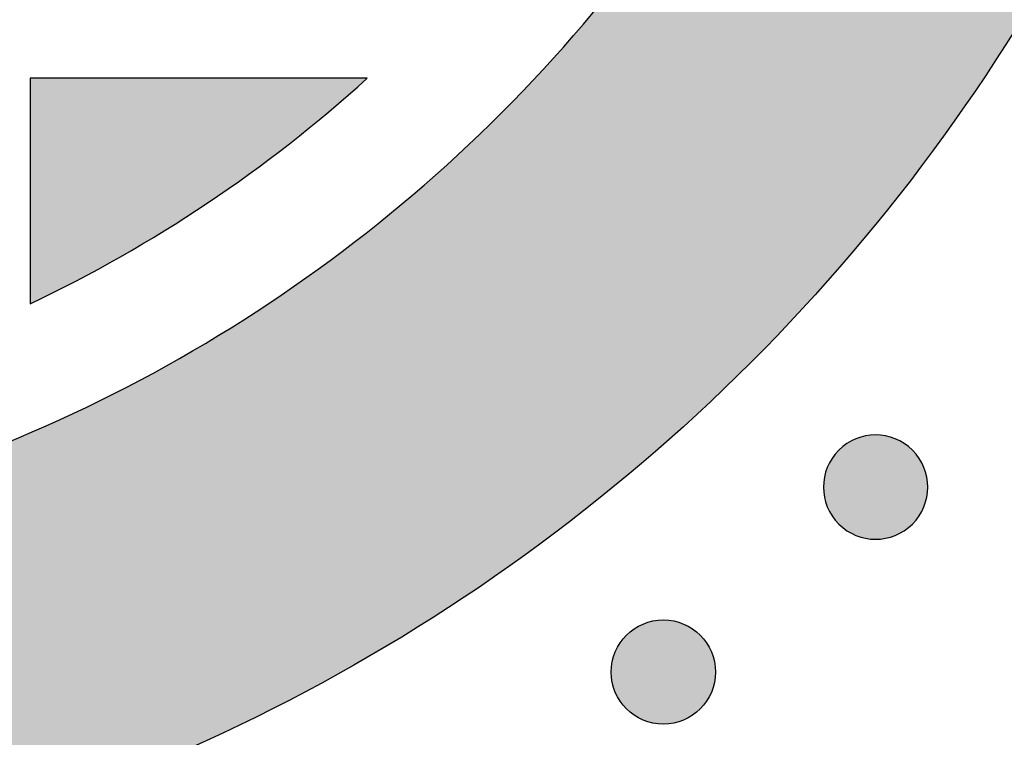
# Model space of a CAD drawing. Header units: millimetres. Extents: x -3873 to -97, y 912 to 4165.
# Tile 187 of 656: x -3192 to -3159, y 1283 to 1308. Entities that reach past the tile are written whole.
import ezdxf

# ---------------------------------------------------------------- set-up
doc = ezdxf.new("R2010")
doc.units = ezdxf.units.MM
doc.layers.add('pattern', color=7, linetype='Continuous', true_color=0x000000)

msp = doc.modelspace()

# ---------------------------------------------------------------- hatches: boundary and pattern name
at = {"layer": 'pattern'}
for points in [[(-3255.671, 1285.41), (-3261.426, 1300.434), (-3247.199, 1294.869), (-3244.691, 1293.935), (-3242.144, 1293.079), (-3239.562, 1292.304), (-3236.95, 1291.612), (-3234.31, 1291.004), (-3231.648, 1290.483), (-3228.967, 1290.049), (-3226.272, 1289.702), (-3223.567, 1289.445), (-3220.857, 1289.277), (-3218.145, 1289.198), (-3215.437, 1289.208), (-3212.736, 1289.306), (-3210.047, 1289.492), (-3207.374, 1289.765), (-3204.721, 1290.122), (-3203.727, 1290.283), (-3202.733, 1290.463), (-3201.74, 1290.664), (-3200.749, 1290.884), (-3199.76, 1291.125), (-3198.774, 1291.385), (-3197.792, 1291.666), (-3196.813, 1291.967), (-3195.839, 1292.288), (-3194.87, 1292.628), (-3193.907, 1292.988), (-3192.95, 1293.368), (-3192.001, 1293.767), (-3191.059, 1294.185), (-3190.125, 1294.622), (-3189.2, 1295.078), (-3188.284, 1295.552), (-3187.379, 1296.045), (-3186.483, 1296.555), (-3185.599, 1297.083), (-3184.725, 1297.627), (-3183.864, 1298.189), (-3183.015, 1298.767), (-3182.179, 1299.361), (-3181.357, 1299.97), (-3180.548, 1300.595), (-3179.753, 1301.234), (-3178.973, 1301.888), (-3178.207, 1302.555), (-3177.457, 1303.235), (-3176.722, 1303.928), (-3176.003, 1304.633), (-3175.298, 1305.352), (-3174.605, 1306.087), (-3173.925, 1306.837), (-3173.258, 1307.603), (-3172.605, 1308.384), (-3171.966, 1309.178), (-3171.341, 1309.988), (-3170.732, 1310.81), (-3170.138, 1311.646), (-3169.56, 1312.495), (-3168.999, 1313.357), (-3168.454, 1314.23), (-3167.927, 1315.114), (-3167.416, 1316.01), (-3166.924, 1316.916), (-3166.45, 1317.832), (-3165.994, 1318.757), (-3165.557, 1319.691), (-3165.139, 1320.633), (-3164.741, 1321.582), (-3164.361, 1322.539), (-3164.001, 1323.502), (-3163.661, 1324.471), (-3163.34, 1325.445), (-3163.04, 1326.424), (-3162.759, 1327.407), (-3162.499, 1328.393), (-3162.258, 1329.382), (-3162.038, 1330.373), (-3161.838, 1331.366), (-3161.657, 1332.359), (-3161.497, 1333.354), (-3161.14, 1336.006), (-3160.868, 1338.679), (-3160.682, 1341.368), (-3160.584, 1344.069), (-3160.575, 1346.778), (-3160.654, 1349.489), (-3160.823, 1352.2), (-3161.081, 1354.905), (-3161.427, 1357.6), (-3161.862, 1360.281), (-3162.384, 1362.943), (-3162.992, 1365.582), (-3163.684, 1368.194), (-3164.46, 1370.776), (-3165.316, 1373.323), (-3166.251, 1375.831), (-3171.818, 1390.057), (-3156.793, 1384.304), (-3156.127, 1382.778), (-3155.487, 1381.236), (-3154.873, 1379.68), (-3154.285, 1378.109), (-3153.724, 1376.526), (-3153.19, 1374.93), (-3152.684, 1373.323), (-3152.207, 1371.704), (-3151.757, 1370.075), (-3151.336, 1368.436), (-3150.944, 1366.789), (-3150.582, 1365.133), (-3150.249, 1363.47), (-3149.945, 1361.801), (-3149.672, 1360.126), (-3149.428, 1358.445), (-3149.215, 1356.761), (-3149.032, 1355.074), (-3148.879, 1353.384), (-3148.757, 1351.693), (-3148.665, 1350), (-3148.603, 1348.308), (-3148.572, 1346.616), (-3148.571, 1344.926), (-3148.6, 1343.239), (-3148.659, 1341.554), (-3148.748, 1339.874), (-3148.866, 1338.198), (-3149.014, 1336.528), (-3149.191, 1334.865), (-3149.397, 1333.208), (-3149.632, 1331.559), (-3149.83, 1330.333), (-3150.052, 1329.108), (-3150.299, 1327.884), (-3150.57, 1326.662), (-3150.867, 1325.443), (-3151.188, 1324.227), (-3151.534, 1323.015), (-3151.905, 1321.808), (-3152.3, 1320.607), (-3152.719, 1319.413), (-3153.163, 1318.225), (-3153.631, 1317.046), (-3154.123, 1315.875), (-3154.638, 1314.714), (-3155.177, 1313.562), (-3155.739, 1312.422), (-3156.323, 1311.293), (-3156.93, 1310.176), (-3157.559, 1309.071), (-3158.21, 1307.981), (-3158.881, 1306.904), (-3159.573, 1305.842), (-3160.286, 1304.796), (-3161.018, 1303.765), (-3161.769, 1302.75), (-3162.539, 1301.753), (-3163.327, 1300.773), (-3164.133, 1299.81), (-3164.955, 1298.866), (-3165.794, 1297.941), (-3166.648, 1297.035), (-3167.517, 1296.149), (-3168.403, 1295.279), (-3169.309, 1294.425), (-3170.234, 1293.586), (-3171.178, 1292.764), (-3172.14, 1291.958), (-3173.12, 1291.17), (-3174.118, 1290.4), (-3175.132, 1289.648), (-3176.163, 1288.916), (-3177.209, 1288.203), (-3178.271, 1287.511), (-3179.348, 1286.839), (-3180.438, 1286.189), (-3181.542, 1285.559), (-3182.659, 1284.952), (-3183.788, 1284.368), (-3184.929, 1283.806), (-3186.08, 1283.267), (-3187.241, 1282.751), (-3188.412, 1282.259), (-3189.592, 1281.791), (-3190.779, 1281.347), (-3191.974, 1280.927), (-3193.174, 1280.532), (-3194.381, 1280.161), (-3195.593, 1279.815), (-3196.809, 1279.494), (-3198.028, 1279.197), (-3199.25, 1278.925), (-3200.474, 1278.678), (-3201.699, 1278.455), (-3202.925, 1278.258), (-3204.574, 1278.023), (-3206.23, 1277.817), (-3207.894, 1277.639), (-3209.564, 1277.491), (-3211.239, 1277.372), (-3212.92, 1277.283), (-3214.604, 1277.224), (-3216.292, 1277.195), (-3217.982, 1277.195), (-3219.673, 1277.226), (-3221.366, 1277.288), (-3223.058, 1277.379), (-3224.75, 1277.501), (-3226.439, 1277.654), (-3228.127, 1277.837), (-3229.811, 1278.05), (-3231.491, 1278.293), (-3233.166, 1278.566), (-3234.836, 1278.869), (-3236.499, 1279.202), (-3238.154, 1279.564), (-3239.802, 1279.956), (-3241.441, 1280.376), (-3243.07, 1280.826), (-3244.689, 1281.303), (-3246.296, 1281.809), (-3247.892, 1282.342), (-3249.476, 1282.903), (-3251.046, 1283.491), (-3252.602, 1284.105), (-3254.144, 1284.744)], [(-3180.568, 1305.81), (-3192.034, 1305.809), (-3192.034, 1298.144), (-3191.258, 1298.521), (-3190.488, 1298.913), (-3189.725, 1299.319), (-3188.969, 1299.739), (-3188.22, 1300.174), (-3187.479, 1300.622), (-3186.746, 1301.084), (-3186.021, 1301.559), (-3185.305, 1302.047), (-3184.598, 1302.548), (-3183.901, 1303.062), (-3183.213, 1303.588), (-3182.536, 1304.126), (-3181.869, 1304.676), (-3181.213, 1305.238)], [(-3164.528, 1293.16), (-3164.556, 1293.132), (-3164.583, 1293.103), (-3164.61, 1293.073), (-3164.636, 1293.043), (-3164.662, 1293.011), (-3164.687, 1292.979), (-3164.712, 1292.945), (-3164.736, 1292.911), (-3164.759, 1292.876), (-3164.782, 1292.841), (-3164.804, 1292.804), (-3164.825, 1292.767), (-3164.846, 1292.729), (-3164.865, 1292.69), (-3164.884, 1292.651), (-3164.902, 1292.611), (-3164.919, 1292.57), (-3164.935, 1292.529), (-3164.95, 1292.487), (-3164.964, 1292.444), (-3164.977, 1292.401), (-3164.989, 1292.358), (-3165, 1292.314), (-3165.01, 1292.27), (-3165.019, 1292.225), (-3165.027, 1292.18), (-3165.033, 1292.135), (-3165.038, 1292.089), (-3165.043, 1292.044), (-3165.045, 1291.998), (-3165.047, 1291.952), (-3165.048, 1291.906), (-3165.047, 1291.86), (-3165.045, 1291.814), (-3165.043, 1291.769), (-3165.038, 1291.723), (-3165.033, 1291.677), (-3165.027, 1291.632), (-3165.019, 1291.587), (-3165.01, 1291.543), (-3165, 1291.498), (-3164.989, 1291.454), (-3164.977, 1291.411), (-3164.964, 1291.368), (-3164.95, 1291.326), (-3164.935, 1291.284), (-3164.919, 1291.242), (-3164.902, 1291.202), (-3164.884, 1291.162), (-3164.865, 1291.122), (-3164.845, 1291.083), (-3164.825, 1291.045), (-3164.804, 1291.008), (-3164.782, 1290.972), (-3164.759, 1290.936), (-3164.736, 1290.901), (-3164.711, 1290.867), (-3164.687, 1290.834), (-3164.662, 1290.801), (-3164.636, 1290.77), (-3164.61, 1290.739), (-3164.583, 1290.709), (-3164.556, 1290.68), (-3164.528, 1290.652), (-3164.5, 1290.624), (-3164.471, 1290.597), (-3164.441, 1290.571), (-3164.41, 1290.544), (-3164.379, 1290.519), (-3164.346, 1290.493), (-3164.313, 1290.469), (-3164.279, 1290.445), (-3164.244, 1290.421), (-3164.208, 1290.399), (-3164.172, 1290.376), (-3164.135, 1290.355), (-3164.097, 1290.335), (-3164.058, 1290.315), (-3164.019, 1290.296), (-3163.978, 1290.278), (-3163.938, 1290.261), (-3163.896, 1290.245), (-3163.854, 1290.23), (-3163.812, 1290.216), (-3163.769, 1290.203), (-3163.726, 1290.191), (-3163.682, 1290.18), (-3163.637, 1290.17), (-3163.593, 1290.161), (-3163.548, 1290.154), (-3163.503, 1290.147), (-3163.457, 1290.142), (-3163.411, 1290.138), (-3163.366, 1290.135), (-3163.32, 1290.133), (-3163.274, 1290.132), (-3163.228, 1290.133), (-3163.182, 1290.135), (-3163.136, 1290.138), (-3163.091, 1290.142), (-3163.045, 1290.147), (-3163, 1290.154), (-3162.955, 1290.161), (-3162.91, 1290.17), (-3162.866, 1290.18), (-3162.822, 1290.191), (-3162.779, 1290.203), (-3162.736, 1290.216), (-3162.693, 1290.23), (-3162.652, 1290.245), (-3162.61, 1290.261), (-3162.569, 1290.278), (-3162.529, 1290.296), (-3162.49, 1290.315), (-3162.451, 1290.335), (-3162.413, 1290.355), (-3162.376, 1290.377), (-3162.339, 1290.399), (-3162.304, 1290.421), (-3162.269, 1290.445), (-3162.235, 1290.469), (-3162.202, 1290.493), (-3162.169, 1290.519), (-3162.137, 1290.544), (-3162.107, 1290.571), (-3162.077, 1290.597), (-3162.048, 1290.625), (-3162.02, 1290.652), (-3161.992, 1290.68), (-3161.965, 1290.709), (-3161.938, 1290.739), (-3161.912, 1290.77), (-3161.886, 1290.801), (-3161.861, 1290.834), (-3161.837, 1290.867), (-3161.812, 1290.901), (-3161.789, 1290.936), (-3161.766, 1290.972), (-3161.744, 1291.008), (-3161.723, 1291.046), (-3161.703, 1291.084), (-3161.683, 1291.122), (-3161.664, 1291.162), (-3161.646, 1291.202), (-3161.629, 1291.243), (-3161.613, 1291.284), (-3161.598, 1291.326), (-3161.584, 1291.368), (-3161.571, 1291.411), (-3161.559, 1291.455), (-3161.548, 1291.499), (-3161.538, 1291.543), (-3161.529, 1291.588), (-3161.522, 1291.633), (-3161.515, 1291.678), (-3161.51, 1291.723), (-3161.506, 1291.769), (-3161.503, 1291.815), (-3161.501, 1291.86), (-3161.5, 1291.906), (-3161.501, 1291.952), (-3161.503, 1291.998), (-3161.506, 1292.044), (-3161.51, 1292.09), (-3161.515, 1292.135), (-3161.522, 1292.18), (-3161.529, 1292.225), (-3161.538, 1292.27), (-3161.548, 1292.314), (-3161.559, 1292.358), (-3161.571, 1292.401), (-3161.584, 1292.444), (-3161.598, 1292.487), (-3161.613, 1292.529), (-3161.629, 1292.57), (-3161.646, 1292.611), (-3161.664, 1292.651), (-3161.683, 1292.69), (-3161.703, 1292.729), (-3161.723, 1292.767), (-3161.744, 1292.804), (-3161.766, 1292.841), (-3161.789, 1292.877), (-3161.813, 1292.911), (-3161.837, 1292.946), (-3161.861, 1292.979), (-3161.887, 1293.011), (-3161.912, 1293.043), (-3161.939, 1293.074), (-3161.965, 1293.103), (-3161.992, 1293.132), (-3162.02, 1293.161), (-3162.048, 1293.188), (-3162.077, 1293.215), (-3162.107, 1293.242), (-3162.138, 1293.268), (-3162.169, 1293.294), (-3162.202, 1293.319), (-3162.235, 1293.344), (-3162.269, 1293.368), (-3162.304, 1293.391), (-3162.34, 1293.414), (-3162.376, 1293.436), (-3162.413, 1293.457), (-3162.451, 1293.478), (-3162.49, 1293.497), (-3162.53, 1293.516), (-3162.57, 1293.534), (-3162.61, 1293.551), (-3162.652, 1293.567), (-3162.694, 1293.582), (-3162.736, 1293.596), (-3162.779, 1293.61), (-3162.823, 1293.622), (-3162.866, 1293.633), (-3162.911, 1293.642), (-3162.955, 1293.651), (-3163, 1293.659), (-3163.046, 1293.665), (-3163.091, 1293.671), (-3163.137, 1293.675), (-3163.182, 1293.678), (-3163.228, 1293.679), (-3163.274, 1293.68), (-3163.32, 1293.679), (-3163.366, 1293.678), (-3163.412, 1293.675), (-3163.457, 1293.671), (-3163.503, 1293.665), (-3163.548, 1293.659), (-3163.593, 1293.651), (-3163.638, 1293.642), (-3163.682, 1293.632), (-3163.726, 1293.622), (-3163.769, 1293.609), (-3163.812, 1293.596), (-3163.855, 1293.582), (-3163.897, 1293.567), (-3163.938, 1293.551), (-3163.979, 1293.534), (-3164.019, 1293.516), (-3164.058, 1293.497), (-3164.097, 1293.478), (-3164.135, 1293.457), (-3164.172, 1293.436), (-3164.209, 1293.414), (-3164.244, 1293.391), (-3164.279, 1293.368), (-3164.313, 1293.344), (-3164.347, 1293.319), (-3164.379, 1293.294), (-3164.411, 1293.268), (-3164.441, 1293.242), (-3164.471, 1293.215), (-3164.5, 1293.188)], [(-3171.751, 1284.361), (-3171.723, 1284.334), (-3171.694, 1284.306), (-3171.664, 1284.28), (-3171.633, 1284.254), (-3171.602, 1284.228), (-3171.569, 1284.203), (-3171.536, 1284.178), (-3171.502, 1284.154), (-3171.467, 1284.13), (-3171.431, 1284.108), (-3171.395, 1284.086), (-3171.357, 1284.064), (-3171.319, 1284.044), (-3171.281, 1284.024), (-3171.241, 1284.005), (-3171.201, 1283.987), (-3171.16, 1283.97), (-3171.119, 1283.954), (-3171.077, 1283.939), (-3171.035, 1283.925), (-3170.992, 1283.912), (-3170.948, 1283.9), (-3170.904, 1283.889), (-3170.86, 1283.879), (-3170.815, 1283.87), (-3170.77, 1283.863), (-3170.725, 1283.856), (-3170.68, 1283.851), (-3170.634, 1283.847), (-3170.588, 1283.844), (-3170.542, 1283.842), (-3170.496, 1283.842), (-3170.45, 1283.842), (-3170.404, 1283.844), (-3170.359, 1283.847), (-3170.313, 1283.851), (-3170.268, 1283.856), (-3170.222, 1283.863), (-3170.177, 1283.871), (-3170.133, 1283.879), (-3170.088, 1283.889), (-3170.045, 1283.9), (-3170.001, 1283.912), (-3169.958, 1283.925), (-3169.916, 1283.939), (-3169.874, 1283.954), (-3169.832, 1283.971), (-3169.792, 1283.988), (-3169.752, 1284.006), (-3169.712, 1284.024), (-3169.673, 1284.044), (-3169.635, 1284.065), (-3169.598, 1284.086), (-3169.562, 1284.108), (-3169.526, 1284.131), (-3169.491, 1284.154), (-3169.457, 1284.178), (-3169.424, 1284.203), (-3169.391, 1284.228), (-3169.36, 1284.254), (-3169.329, 1284.28), (-3169.299, 1284.307), (-3169.27, 1284.334), (-3169.242, 1284.361), (-3169.214, 1284.39), (-3169.187, 1284.419), (-3169.16, 1284.448), (-3169.134, 1284.479), (-3169.108, 1284.511), (-3169.083, 1284.543), (-3169.058, 1284.577), (-3169.034, 1284.611), (-3169.011, 1284.646), (-3168.988, 1284.681), (-3168.966, 1284.718), (-3168.945, 1284.755), (-3168.924, 1284.793), (-3168.905, 1284.832), (-3168.886, 1284.871), (-3168.868, 1284.911), (-3168.851, 1284.952), (-3168.835, 1284.993), (-3168.82, 1285.035), (-3168.806, 1285.078), (-3168.793, 1285.121), (-3168.781, 1285.164), (-3168.77, 1285.208), (-3168.76, 1285.252), (-3168.751, 1285.297), (-3168.743, 1285.342), (-3168.737, 1285.387), (-3168.732, 1285.433), (-3168.727, 1285.478), (-3168.725, 1285.524), (-3168.723, 1285.57), (-3168.722, 1285.616), (-3168.723, 1285.662), (-3168.725, 1285.708), (-3168.727, 1285.754), (-3168.732, 1285.799), (-3168.737, 1285.845), (-3168.743, 1285.89), (-3168.751, 1285.935), (-3168.76, 1285.98), (-3168.77, 1286.024), (-3168.781, 1286.068), (-3168.793, 1286.111), (-3168.806, 1286.154), (-3168.82, 1286.197), (-3168.835, 1286.239), (-3168.851, 1286.28), (-3168.868, 1286.321), (-3168.886, 1286.361), (-3168.905, 1286.4), (-3168.925, 1286.439), (-3168.945, 1286.477), (-3168.966, 1286.514), (-3168.988, 1286.551), (-3169.011, 1286.586), (-3169.035, 1286.621), (-3169.059, 1286.655), (-3169.083, 1286.689), (-3169.108, 1286.721), (-3169.134, 1286.753), (-3169.161, 1286.784), (-3169.187, 1286.813), (-3169.214, 1286.842), (-3169.242, 1286.871), (-3169.27, 1286.898), (-3169.299, 1286.925), (-3169.329, 1286.952), (-3169.36, 1286.978), (-3169.391, 1287.004), (-3169.424, 1287.029), (-3169.457, 1287.054), (-3169.491, 1287.078), (-3169.526, 1287.101), (-3169.562, 1287.124), (-3169.598, 1287.146), (-3169.636, 1287.167), (-3169.674, 1287.188), (-3169.712, 1287.208), (-3169.752, 1287.226), (-3169.792, 1287.244), (-3169.833, 1287.261), (-3169.874, 1287.277), (-3169.916, 1287.293), (-3169.958, 1287.307), (-3170.001, 1287.32), (-3170.045, 1287.332), (-3170.089, 1287.343), (-3170.133, 1287.353), (-3170.178, 1287.361), (-3170.223, 1287.369), (-3170.268, 1287.375), (-3170.313, 1287.381), (-3170.359, 1287.385), (-3170.405, 1287.388), (-3170.451, 1287.39), (-3170.497, 1287.39), (-3170.543, 1287.39), (-3170.588, 1287.388), (-3170.634, 1287.385), (-3170.68, 1287.381), (-3170.725, 1287.375), (-3170.771, 1287.369), (-3170.816, 1287.361), (-3170.86, 1287.353), (-3170.904, 1287.343), (-3170.948, 1287.332), (-3170.992, 1287.32), (-3171.035, 1287.307), (-3171.077, 1287.292), (-3171.119, 1287.277), (-3171.161, 1287.261), (-3171.201, 1287.244), (-3171.241, 1287.226), (-3171.281, 1287.207), (-3171.32, 1287.188), (-3171.358, 1287.167), (-3171.395, 1287.146), (-3171.431, 1287.124), (-3171.467, 1287.101), (-3171.502, 1287.078), (-3171.536, 1287.054), (-3171.569, 1287.029), (-3171.602, 1287.004), (-3171.633, 1286.978), (-3171.664, 1286.952), (-3171.694, 1286.925), (-3171.723, 1286.898), (-3171.751, 1286.87), (-3171.779, 1286.842), (-3171.806, 1286.813), (-3171.833, 1286.783), (-3171.859, 1286.753), (-3171.885, 1286.721), (-3171.91, 1286.689), (-3171.934, 1286.655), (-3171.958, 1286.621), (-3171.982, 1286.586), (-3172.005, 1286.551), (-3172.027, 1286.514), (-3172.048, 1286.477), (-3172.068, 1286.439), (-3172.088, 1286.4), (-3172.107, 1286.361), (-3172.125, 1286.32), (-3172.142, 1286.28), (-3172.158, 1286.238), (-3172.173, 1286.196), (-3172.187, 1286.154), (-3172.2, 1286.111), (-3172.212, 1286.068), (-3172.223, 1286.024), (-3172.233, 1285.979), (-3172.242, 1285.935), (-3172.249, 1285.89), (-3172.256, 1285.844), (-3172.261, 1285.799), (-3172.265, 1285.753), (-3172.268, 1285.708), (-3172.27, 1285.662), (-3172.271, 1285.616), (-3172.27, 1285.57), (-3172.268, 1285.524), (-3172.265, 1285.478), (-3172.261, 1285.432), (-3172.256, 1285.387), (-3172.249, 1285.342), (-3172.242, 1285.297), (-3172.233, 1285.252), (-3172.223, 1285.208), (-3172.212, 1285.164), (-3172.2, 1285.121), (-3172.187, 1285.078), (-3172.173, 1285.035), (-3172.158, 1284.993), (-3172.142, 1284.952), (-3172.125, 1284.911), (-3172.107, 1284.871), (-3172.088, 1284.832), (-3172.068, 1284.793), (-3172.048, 1284.755), (-3172.027, 1284.718), (-3172.004, 1284.681), (-3171.982, 1284.645), (-3171.958, 1284.61), (-3171.934, 1284.576), (-3171.91, 1284.543), (-3171.884, 1284.511), (-3171.859, 1284.479), (-3171.832, 1284.448), (-3171.806, 1284.418), (-3171.779, 1284.389)]]:
    msp.add_hatch(color=256, dxfattribs=at).paths.add_polyline_path(points, flags=0)

# ---------------------------------------------------------------- linework, layer by layer
msp.add_lwpolyline([(-3180.568, 1305.81), (-3192.034, 1305.809), (-3192.034, 1298.144)], dxfattribs=at)
msp.add_circle((-3170.496, 1285.616), 1.774, dxfattribs=at)
for centre, radius, start, end in [((-3212.432, 1341.056), 51.514, 315.0047, 351.4006), ((-3212.432, 1341.056), 47.514, 295.4241, 312.1152), ((-3212.432, 1341.056), 51.514, 278.6088, 315.0047), ((-3163.274, 1291.906), 1.774, 315.0047, 135.0047), ((-3163.274, 1291.906), 1.774, 135.0047, 315.0047)]:
    msp.add_arc(centre, radius, start, end, dxfattribs=at)
at = {"layer": 'pattern', "extrusion": (0, 0, -1)}
for start, end in [(188.59942, 224.99533), (224.99533, 261.39124)]:
    msp.add_arc((3212.432, 1341.056), 63.514, start, end, dxfattribs=at)

doc.saveas('drawing.dxf')
